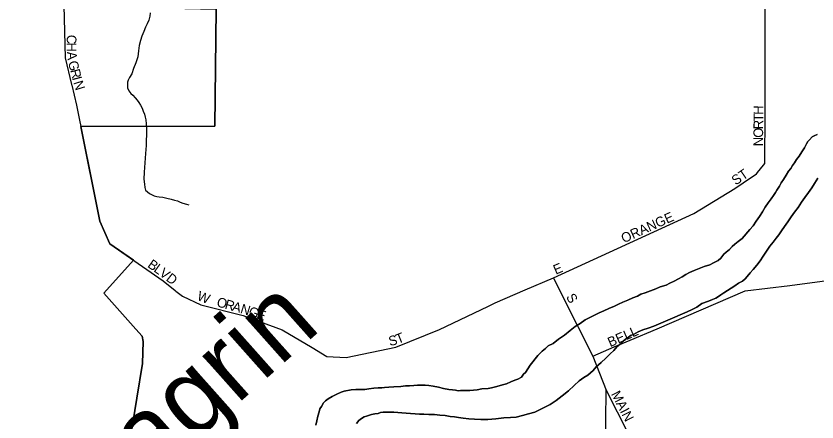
# Model space of a CAD drawing. Extents: x 2010165 to 2382125, y 1060529 to 1407316.
# Drawn here: x 2269525 to 2273669, y 1251489 to 1253588 of the extents above; entities that cross this region are included whole.
import ezdxf

# ---------------------------------------------------------------- set-up
doc = ezdxf.new("R2010")
doc.units = 0
for name, color, linetype in [('GM_X_City_Street', 7, 'Continuous'), ('GM_X_City_Street_Text', 7, 'Continuous'), ('GM_X_Corporation', 7, 'Continuous'), ('GM_X_Major_River', 7, 'Continuous'), ('GM_X_Major_River_Text', 7, 'Continuous'), ('GM_X_Minor_River', 7, 'Continuous')]:
    doc.layers.add(name, color=color, linetype=linetype)

msp = doc.modelspace()

# ---------------------------------------------------------------- linework, layer by layer
at = {"layer": 'GM_X_City_Street'}
for points in [[(2273401.3, 1253404.8), (2273401.6, 1254624.9), (2273403.9, 1254974.3)], [(2269763.5, 1253754.4), (2269769.8, 1253702.3), (2269771.5, 1253642.6), (2269779.3, 1253372.2), (2269812.7, 1253233.9), (2269813.3, 1253231)], [(2273401.1, 1253090.9), (2273401.3, 1253122.1), (2273401.3, 1253404.8)], [(2269813.3, 1253231), (2269838.6, 1253126.3), (2269911.6, 1252760.3), (2269958.8, 1252526.3), (2270010.4, 1252410.7), (2270287, 1252217.8), (2270349, 1252168.5), (2270352.3, 1252165.8)], [(2273368.8, 1252788.1), (2273369.3, 1252788.8), (2273399.6, 1252825.1), (2273401.1, 1253090.8), (2273401.1, 1253090.9)], [(2273286.5, 1252724.5), (2273287.3, 1252725.1), (2273355.9, 1252772.6), (2273368.8, 1252788.1)], [(2272305.2, 1252234.2), (2273031.2, 1252567.2), (2273244.4, 1252695.4), (2273286.5, 1252724.5)], [(2272701.9, 1251911.6), (2272702, 1251911.7), (2272841.7, 1251969.8), (2273296.6, 1252166.1), (2273528.6, 1252194.1), (2274058.5, 1252264.7), (2274202.4, 1252292), (2274312.3, 1252315), (2274378.2, 1252343.6), (2274420.1, 1252352), (2274468.2, 1252354.4), (2274512.2, 1252356.8), (2274606.4, 1252333.5), (2274774.1, 1252271.1), (2274775, 1252270.7)], [(2272159.8, 1252171.5), (2272305.2, 1252234.2), (2272352.3, 1252140.1)], [(2270352.3, 1252165.8), (2270386.1, 1252138.9), (2270480.7, 1252094.1), (2270699.5, 1252038.9), (2270902.5, 1251965.4), (2271057.7, 1251873.2), (2271132.4, 1251828.1), (2271232.4, 1251821.4), (2271489.7, 1251875), (2271716.5, 1251966.3), (2271966.1, 1252086.1), (2271966.6, 1252086.4)], [(2271966.6, 1252086.4), (2272004.5, 1252104.5), (2272159.7, 1252171.5), (2272159.8, 1252171.5)], [(2272352.3, 1252140.1), (2272352.5, 1252139.9), (2272508.5, 1251828.6), (2272577.9, 1251652.5), (2272746.6, 1251320.9), (2272783.8, 1251323.4)], [(2272508.5, 1251828.6), (2272620.2, 1251877.6), (2272701.9, 1251911.6)], [(2272573.6, 1251234.2), (2272574.7, 1251335.7), (2272577.9, 1251652.5)]]:
    msp.add_lwpolyline(points, dxfattribs=at)
at = {"layer": 'GM_X_Corporation'}
for points in [[(2270045.1, 1250964.2), (2270150, 1251611.1), (2270178.5, 1251791.9), (2270183.6, 1251904.3), (2270177.4, 1251932.3), (2270145.1, 1251968.2), (2269979.6, 1252155.5), (2270131.9, 1252325.9), (2270010.4, 1252410.6), (2269958.8, 1252526.3), (2269860.5, 1253016.7), (2270552.8, 1253018.7), (2270560, 1253622.7), (2270564.8, 1253882.8), (2270539.5, 1255927.9), (2272563.4, 1255915.4), (2272557.2, 1256862), (2276903, 1256950), (2277115.7, 1253519), (2277170.8, 1252706.5), (2277390.2, 1249445.5)], [(2268366.6, 1256566.6), (2269732.6, 1256577.4), (2269744, 1254380.6), (2269441, 1254389.9), (2269622.1, 1254186.3), (2269712.9, 1253983), (2269717, 1253949.5), (2269752.8, 1253640.7), (2270560, 1253622.7), (2270552.8, 1253018.7), (2269860.5, 1253016.7), (2269958.8, 1252526.3), (2270010.4, 1252410.6), (2270131.9, 1252325.9), (2269979.6, 1252155.5), (2270145.1, 1251968.2), (2270177.4, 1251932.3), (2270183.6, 1251904.3), (2270178.5, 1251791.9), (2270150, 1251611.1), (2270045.1, 1250964.2)]]:
    msp.add_lwpolyline(points, dxfattribs=at)
at = {"layer": 'GM_X_Major_River'}
for points in [[(2273670.1, 1252974.9), (2273654.1, 1252968.7), (2273644.1, 1252962.6), (2273630.2, 1252948.5), (2273622.3, 1252938.4), (2273614.4, 1252926.3), (2273604.5, 1252906.1), (2273590.6, 1252885.9), (2273576.8, 1252863.7), (2273562.9, 1252845.6), (2273553, 1252829.4), (2273543.1, 1252815.3), (2273533.2, 1252799.2), (2273521.3, 1252785), (2273509.4, 1252764.8), (2273495.5, 1252742.6), (2273483.7, 1252724.5), (2273475.8, 1252708.4), (2273461.9, 1252688.2), (2273454, 1252676.1), (2273444.1, 1252659.9), (2273432.2, 1252641.8), (2273416.3, 1252621.6), (2273400.5, 1252599.4), (2273386.6, 1252575.2), (2273370.8, 1252550.9), (2273354.9, 1252526.7)], [(2273354.9, 1252526.7), (2273370.8, 1252550.9), (2273386.6, 1252575.2), (2273400.5, 1252599.4), (2273416.3, 1252621.6), (2273432.2, 1252641.8), (2273444.1, 1252659.9), (2273454, 1252676.1), (2273461.9, 1252688.2), (2273475.8, 1252708.4), (2273483.7, 1252724.5), (2273495.5, 1252742.6), (2273509.4, 1252764.8), (2273521.3, 1252785), (2273533.2, 1252799.2), (2273543.1, 1252815.3), (2273553, 1252829.4), (2273562.9, 1252845.6), (2273576.8, 1252863.7), (2273590.6, 1252885.9), (2273604.5, 1252906.1), (2273614.4, 1252926.3), (2273622.3, 1252938.4), (2273630.2, 1252948.5), (2273644.1, 1252962.6), (2273654.1, 1252968.7), (2273670.1, 1252974.9)], [(2273171.6, 1252145.8), (2273187.6, 1252155.9), (2273205.5, 1252168.1), (2273225.5, 1252180.3), (2273243.5, 1252192.4), (2273263.4, 1252206.6), (2273283.4, 1252216.8), (2273297.4, 1252229), (2273307.3, 1252241.1), (2273323.2, 1252259.3), (2273339.1, 1252277.5), (2273357, 1252299.7), (2273374.8, 1252321.9), (2273390.7, 1252346.1), (2273408.5, 1252372.3), (2273424.3, 1252398.6), (2273442.2, 1252418.8), (2273458.1, 1252439), (2273472, 1252457.2), (2273485.9, 1252477.3), (2273501.7, 1252499.6), (2273517.6, 1252523.8), (2273535.4, 1252550), (2273553.3, 1252574.2), (2273571.1, 1252598.5), (2273589, 1252624.7), (2273606.8, 1252648.9), (2273624.6, 1252675.2), (2273642.5, 1252699.4), (2273656.4, 1252721.6), (2273674.2, 1252749.8)], [(2273674.2, 1252749.8), (2273656.4, 1252721.6), (2273642.5, 1252699.4), (2273624.6, 1252675.2), (2273606.8, 1252648.9), (2273589, 1252624.7), (2273571.1, 1252598.5), (2273553.3, 1252574.2), (2273535.4, 1252550), (2273517.6, 1252523.8), (2273501.7, 1252499.6), (2273485.9, 1252477.3), (2273472, 1252457.2), (2273458.1, 1252439), (2273442.2, 1252418.8), (2273424.3, 1252398.6), (2273408.5, 1252372.3), (2273390.7, 1252346.1), (2273374.8, 1252321.9), (2273357, 1252299.7), (2273339.1, 1252277.5), (2273323.2, 1252259.3), (2273307.3, 1252241.1), (2273297.4, 1252229), (2273283.4, 1252216.8), (2273263.4, 1252206.6), (2273243.5, 1252192.4), (2273225.5, 1252180.3), (2273205.5, 1252168.1), (2273187.6, 1252155.9), (2273171.6, 1252145.8)], [(2273354.9, 1252526.7), (2273339.1, 1252502.5), (2273321.2, 1252484.3), (2273281.4, 1252437.8), (2273261.5, 1252421.6), (2273243.6, 1252407.4), (2273229.6, 1252395.3), (2273215.7, 1252381.1), (2273199.7, 1252367), (2273187.8, 1252356.8), (2273171.9, 1252336.6), (2273158, 1252324.5), (2273134, 1252312.3), (2273114, 1252302.1), (2273086, 1252291.9), (2273060, 1252281.6), (2273033.9, 1252271.4), (2273009.9, 1252261.2), (2272990, 1252251.1), (2272972, 1252238.9), (2272952, 1252228.7), (2272930, 1252216.5), (2272908, 1252206.3), (2272888, 1252196.1), (2272858, 1252187.9), (2272836, 1252177.7), (2272808, 1252167.5), (2272780, 1252157.2), (2272758, 1252149.1), (2272740, 1252138.9), (2272716, 1252130.7), (2272690, 1252118.5), (2272664, 1252108.2), (2272642, 1252098.1), (2272622, 1252087.9), (2272592, 1252075.6), (2272566, 1252063.4), (2272542, 1252053.2), (2272518, 1252041), (2272494, 1252028.8), (2272470, 1252016.6), (2272444.1, 1251998.3), (2272418.1, 1251982.1), (2272392.2, 1251961.8), (2272362.3, 1251937.5), (2272332.4, 1251917.2), (2272304.5, 1251894.9), (2272278.5, 1251882.7), (2272264.5, 1251868.5), (2272246.6, 1251854.3), (2272236.7, 1251844.2), (2272224.7, 1251832.1), (2272185, 1251781.6), (2272173.1, 1251763.4), (2272161.2, 1251745.3), (2272151.3, 1251735.1), (2272139.4, 1251721), (2272121.4, 1251710.8), (2272105.4, 1251704.7), (2272085.4, 1251696.5), (2272063.4, 1251686.3), (2272041.4, 1251680.2), (2272025.3, 1251676.1), (2272005.3, 1251669.9), (2271985.3, 1251665.7), (2271967.2, 1251661.6), (2271935.1, 1251659.4), (2271911.1, 1251655.2), (2271891, 1251653.1), (2271873, 1251650.9), (2271854.9, 1251650.8), (2271840.8, 1251650.7), (2271824.8, 1251650.6), (2271812.7, 1251650.5), (2271798.7, 1251652.5), (2271782.6, 1251654.4), (2271764.5, 1251656.2), (2271736.3, 1251662.1), (2271710.2, 1251667.9), (2271684, 1251673.8), (2271659.9, 1251677.7), (2271641.8, 1251679.6), (2271627.7, 1251679.5), (2271615.7, 1251679.4), (2271601.7, 1251679.3), (2271583.6, 1251677.2), (2271561.5, 1251675), (2271539.4, 1251674.8), (2271515.4, 1251672.7), (2271479.3, 1251670.4), (2271453.2, 1251668.3), (2271431.1, 1251666.1), (2271417, 1251666), (2271399, 1251665.9), (2271376.9, 1251663.7), (2271350.9, 1251659.6), (2271328.8, 1251657.4), (2271308.7, 1251657.3), (2271282.6, 1251657.1), (2271258.5, 1251654.9), (2271222.5, 1251648.7)], [(2271222.5, 1251648.7), (2271258.5, 1251654.9), (2271282.6, 1251657.1), (2271308.7, 1251657.3), (2271328.8, 1251657.4), (2271350.9, 1251659.6), (2271376.9, 1251663.7), (2271399, 1251665.9), (2271417, 1251666), (2271431.1, 1251666.1), (2271453.2, 1251668.3), (2271479.3, 1251670.4), (2271515.4, 1251672.7), (2271539.4, 1251674.8), (2271561.5, 1251675), (2271583.6, 1251677.2), (2271601.7, 1251679.3), (2271615.7, 1251679.4), (2271627.7, 1251679.5), (2271641.8, 1251679.6), (2271659.9, 1251677.7), (2271684, 1251673.8), (2271710.2, 1251667.9), (2271736.3, 1251662.1), (2271764.5, 1251656.2), (2271782.6, 1251654.4), (2271798.7, 1251652.5), (2271812.7, 1251650.5), (2271824.8, 1251650.6), (2271840.8, 1251650.7), (2271854.9, 1251650.8), (2271873, 1251650.9), (2271891, 1251653.1), (2271911.1, 1251655.2), (2271935.1, 1251659.4), (2271967.2, 1251661.6), (2271985.3, 1251665.7), (2272005.3, 1251669.9), (2272025.3, 1251676.1), (2272041.4, 1251680.2), (2272063.4, 1251686.3), (2272085.4, 1251696.5), (2272105.4, 1251704.7), (2272121.4, 1251710.8), (2272139.4, 1251721), (2272151.3, 1251735.1), (2272161.2, 1251745.3), (2272173.1, 1251763.4), (2272185, 1251781.6), (2272224.7, 1251832.1), (2272236.7, 1251844.2), (2272246.6, 1251854.3), (2272264.5, 1251868.5), (2272278.5, 1251882.7), (2272304.5, 1251894.9), (2272332.4, 1251917.2), (2272362.3, 1251937.5), (2272392.2, 1251961.8), (2272418.1, 1251982.1), (2272444.1, 1251998.3), (2272470, 1252016.6), (2272494, 1252028.8), (2272518, 1252041), (2272542, 1252053.2), (2272566, 1252063.4), (2272592, 1252075.6), (2272622, 1252087.9), (2272642, 1252098.1), (2272664, 1252108.2), (2272690, 1252118.5), (2272716, 1252130.7), (2272740, 1252138.9), (2272758, 1252149.1), (2272780, 1252157.2), (2272808, 1252167.5), (2272836, 1252177.7), (2272858, 1252187.9), (2272888, 1252196.1), (2272908, 1252206.3), (2272930, 1252216.5), (2272952, 1252228.7), (2272972, 1252238.9), (2272990, 1252251.1), (2273009.9, 1252261.2), (2273033.9, 1252271.4), (2273060, 1252281.6), (2273086, 1252291.9), (2273114, 1252302.1), (2273134, 1252312.3), (2273158, 1252324.5), (2273171.9, 1252336.6), (2273187.8, 1252356.8), (2273199.7, 1252367), (2273215.7, 1252381.1), (2273229.6, 1252395.3), (2273243.6, 1252407.4), (2273261.5, 1252421.6), (2273281.4, 1252437.8), (2273321.2, 1252484.3), (2273339.1, 1252502.5), (2273354.9, 1252526.7)], [(2271286.2, 1251480.3), (2271298.1, 1251496.4), (2271312.1, 1251506.6), (2271326, 1251514.7), (2271338, 1251518.8), (2271364.1, 1251527), (2271382.1, 1251531.2), (2271398.2, 1251533.3), (2271410.2, 1251537.4), (2271424.2, 1251539.5), (2271440.3, 1251539.6), (2271458.3, 1251539.7), (2271480.4, 1251539.8), (2271500.5, 1251538), (2271520.6, 1251536.1), (2271542.7, 1251534.2), (2271613, 1251528.7), (2271635.1, 1251528.8), (2271661.2, 1251527), (2271689.3, 1251527.1), (2271717.5, 1251523.3), (2271745.6, 1251521.5), (2271771.8, 1251517.6), (2271793.9, 1251515.8), (2271814, 1251511.9), (2271838.1, 1251508.1), (2271868.2, 1251504.2), (2271896.4, 1251502.4), (2271930.5, 1251500.6), (2271966.7, 1251500.8), (2272006.8, 1251505.1), (2272048.9, 1251509.4), (2272083, 1251511.7), (2272113.1, 1251513.9), (2272145.2, 1251522.1), (2272177.2, 1251530.4), (2272209.3, 1251538.6), (2272253.2, 1251561), (2272289.2, 1251579.3), (2272319.2, 1251599.6), (2272351.1, 1251623.9), (2272383, 1251650.3), (2272412.8, 1251676.6), (2272438.7, 1251700.9), (2272462.7, 1251719.1), (2272482.6, 1251731.3), (2272496.6, 1251743.5), (2272510.5, 1251755.6), (2272526.4, 1251773.8), (2272552.3, 1251796.1), (2272576.2, 1251818.3), (2272598.1, 1251840.6), (2272618, 1251858.8), (2272633.9, 1251877), (2272649.8, 1251891.1), (2272663.8, 1251905.3), (2272677.7, 1251917.4), (2272691.7, 1251925.6), (2272703.7, 1251935.7), (2272719.7, 1251941.8), (2272743.6, 1251954.1), (2272767.7, 1251964.3), (2272795.7, 1251974.5), (2272825.7, 1251984.7), (2272861.7, 1251999), (2272897.7, 1252015.3), (2272997.7, 1252058.2), (2273023.7, 1252070.4), (2273047.7, 1252082.6), (2273073.6, 1252100.9), (2273107.6, 1252113.2), (2273127.7, 1252121.3), (2273145.6, 1252129.5), (2273159.6, 1252137.6), (2273171.6, 1252145.8)], [(2273171.6, 1252145.8), (2273159.6, 1252137.6), (2273145.6, 1252129.5), (2273127.7, 1252121.3), (2273107.6, 1252113.2), (2273073.6, 1252100.9), (2273047.7, 1252082.6), (2273023.7, 1252070.4), (2272997.7, 1252058.2), (2272897.7, 1252015.3), (2272861.7, 1251999), (2272825.7, 1251984.7), (2272795.7, 1251974.5), (2272767.7, 1251964.3), (2272743.6, 1251954.1), (2272719.7, 1251941.8), (2272703.7, 1251935.7), (2272691.7, 1251925.6), (2272677.7, 1251917.4), (2272663.8, 1251905.3), (2272649.8, 1251891.1), (2272633.9, 1251877), (2272618, 1251858.8), (2272598.1, 1251840.6), (2272576.2, 1251818.3), (2272552.3, 1251796.1), (2272526.4, 1251773.8), (2272510.5, 1251755.6), (2272496.6, 1251743.5), (2272482.6, 1251731.3), (2272462.7, 1251719.1), (2272438.7, 1251700.9), (2272412.8, 1251676.6), (2272383, 1251650.3), (2272351.1, 1251623.9), (2272319.2, 1251599.6), (2272289.2, 1251579.3), (2272253.2, 1251561), (2272209.3, 1251538.6), (2272177.2, 1251530.4), (2272145.2, 1251522.1), (2272113.1, 1251513.9), (2272083, 1251511.7), (2272048.9, 1251509.4), (2272006.8, 1251505.1), (2271966.7, 1251500.8), (2271930.5, 1251500.6), (2271896.4, 1251502.4), (2271868.2, 1251504.2), (2271838.1, 1251508.1), (2271814, 1251511.9), (2271793.9, 1251515.8), (2271771.8, 1251517.6), (2271745.6, 1251521.5), (2271717.5, 1251523.3), (2271689.3, 1251527.1), (2271661.2, 1251527), (2271635.1, 1251528.8), (2271613, 1251528.7), (2271542.7, 1251534.2), (2271520.6, 1251536.1), (2271500.5, 1251538), (2271480.4, 1251539.8), (2271458.3, 1251539.7), (2271440.3, 1251539.6), (2271424.2, 1251539.5), (2271410.2, 1251537.4), (2271398.2, 1251533.3), (2271382.1, 1251531.2), (2271364.1, 1251527), (2271338, 1251518.8), (2271326, 1251514.7), (2271312.1, 1251506.6), (2271298.1, 1251496.4), (2271286.2, 1251480.3)], [(2271222.5, 1251648.7), (2271206.4, 1251642.5), (2271184.4, 1251632.3), (2271160.5, 1251620.1), (2271140.5, 1251607.9), (2271126.5, 1251597.8), (2271116.6, 1251587.7), (2271104.7, 1251569.5), (2271096.8, 1251557.4), (2271092.9, 1251541.3), (2271087.1, 1251519.2), (2271081.3, 1251495), (2271075.4, 1251472.9)], [(2271075.4, 1251472.9), (2271081.3, 1251495), (2271087.1, 1251519.2), (2271092.9, 1251541.3), (2271096.8, 1251557.4), (2271104.7, 1251569.5), (2271116.6, 1251587.7), (2271126.5, 1251597.8), (2271140.5, 1251607.9), (2271160.5, 1251620.1), (2271184.4, 1251632.3), (2271206.4, 1251642.5), (2271222.5, 1251648.7)]]:
    msp.add_lwpolyline(points, dxfattribs=at)
at = {"layer": 'GM_X_Minor_River'}
for points in [[(2270219.1, 1253605.2), (2270217.2, 1253587.1), (2270211.4, 1253566.9), (2270203.5, 1253546.8), (2270195.6, 1253530.7), (2270185.8, 1253508.5), (2270176, 1253484.3), (2270168.2, 1253462.2), (2270162.4, 1253436), (2270158.6, 1253407.8), (2270154.9, 1253377.7), (2270145.1, 1253345.5), (2270133.3, 1253317.3), (2270123.5, 1253289.1), (2270111.6, 1253270.9), (2270105.7, 1253256.8), (2270101.8, 1253246.7), (2270102, 1253230.7)], [(2270102, 1253230.7), (2270102.1, 1253216.6), (2270108.3, 1253200.6), (2270118.4, 1253186.6), (2270128.5, 1253178.6), (2270140.7, 1253164.6), (2270150.9, 1253152.6), (2270161, 1253140.6), (2270169.2, 1253126.6), (2270177.3, 1253110.6), (2270183.5, 1253096.6), (2270189.6, 1253080.5), (2270193.8, 1253064.5), (2270195.9, 1253050.4), (2270198.1, 1253030.4), (2270200.4, 1253002.2), (2270200.6, 1252974.1), (2270198.9, 1252944), (2270199.1, 1252917.8), (2270195.5, 1252877.6), (2270188.3, 1252781.1), (2270186.6, 1252745), (2270188.9, 1252718.8), (2270191, 1252700.8), (2270195.2, 1252686.8), (2270215.4, 1252670.8), (2270225.5, 1252664.8), (2270239.6, 1252658.9), (2270253.7, 1252655), (2270265.8, 1252653.1), (2270283.9, 1252651.2), (2270306, 1252645.3), (2270328.1, 1252641.4), (2270344.2, 1252635.5), (2270360.3, 1252631.6), (2270374.4, 1252625.6), (2270388.5, 1252619.7), (2270406.6, 1252615.8), (2270418.7, 1252611.9), (2270418.7, 1252611.9)]]:
    msp.add_lwpolyline(points, dxfattribs=at)

# ---------------------------------------------------------------- texts
at = {"layer": 'GM_X_City_Street_Text'}
for s, rotation, p in [('C', 270.17, (2269787.4, 1253490.7)), ('H', 270.1729, (2269787.6, 1253451.1)), ('A', 275.1869, (2269787.9, 1253402.3)), ('G', 284.5673, (2269793.4, 1253349.7)), ('R', 284.531, (2269804.5, 1253307.1)), ('I', 285.0477, (2269814.6, 1253268.3)), ('N', 287.4372, (2269820.9, 1253244.9)), ('H', 89.6887, (2273390.7, 1253077.1)), ('T', 89.6721, (2273390.5, 1253041.8)), ('R', 89.6843, (2273390.3, 1253002.2)), ('O', 89.6887, (2273390.1, 1252958.2)), ('N', 89.6939, (2273389.8, 1252914.3)), ('ST', 34.7021, (2273248.7, 1252710.9)), ('ORANGE', 24.3044, (2272669.4, 1252412.5)), ('B', 324.4172, (2270201.5, 1252292.8)), ('L', 324.402, (2270233.7, 1252269.8)), ('V', 323.799, (2270262.2, 1252249.3)), ('E', 23.2137, (2272317.5, 1252249.8)), ('D', 321.7532, (2270297.3, 1252223.6)), ('W', 339.2039, (2270457.8, 1252120.8)), ('O', 344.2618, (2270559.4, 1252087.4)), ('R', 344.2787, (2270601.8, 1252075.4)), ('S', 299.755, (2272369, 1252135.8)), ('A', 344.2618, (2270639.9, 1252064.7)), ('N', 342.7816, (2270681.9, 1252052.9)), ('G', 341.6134, (2270723.7, 1252039.9)), ('E', 341.5391, (2270765.4, 1252026.1)), ('T', 21.8983, (2271501.2, 1251891.4)), ('BELL', 23.6308, (2272599.3, 1251875.2)), ('S', 12.757, (2271458.5, 1251881)), ('MAIN', 297.2523, (2272602.4, 1251633.8))]:
    msp.add_text(s, height=50, rotation=rotation, dxfattribs=at).set_placement(p)
at = {"layer": 'GM_X_Major_River_Text'}
msp.add_text('Chagrin', height=400.23, rotation=41.6758, dxfattribs=at).set_placement((2269710.2, 1250724.5))

doc.saveas('drawing.dxf')
